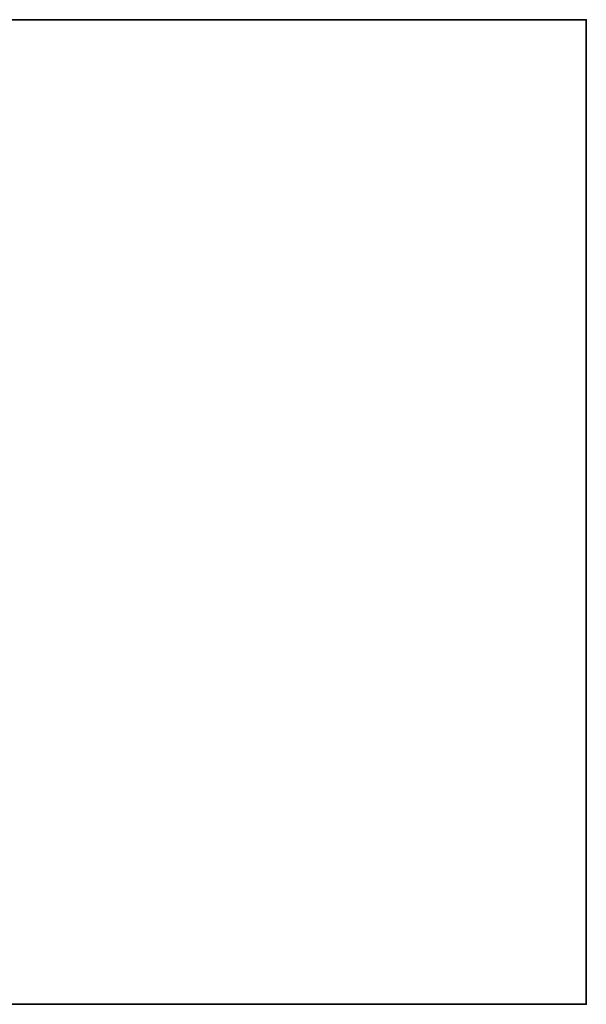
# Model space of a CAD drawing. Header units: millimetres. Extents: x -508 to 6708, y -110 to 248.
# Tile 1012 of 1056: x 1922 to 2058, y -5 to 229. Entities that reach past the tile are written whole.
import ezdxf

# ---------------------------------------------------------------- set-up
doc = ezdxf.new("R2010")
doc.units = ezdxf.units.MM
doc.layers.add('151', color=7, linetype='Continuous', true_color=0xffffff)

# ---------------------------------------------------------------- blocks, each defined once
blk = doc.blocks.new('UG_SURFACE_002')
at = {"layer": '151', "color": 252, "linetype": 'Continuous', "lineweight": 35}
for points in [[(942.5, 229.4, 2215.25), (2057.5, 229.4, 2215.25), (1907.5, 229.4, 2065.25), (1092.5, 229.4, 2065.25)], [(2057.5, -5.3, 2215.25), (2057.5, 229.4, 2215.25), (942.5, 229.4, 2215.25), (942.5, -5.3, 2215.25)], [(1907.5, -5.3, -7.75), (1907.5, 229.4, -7.75), (2057.5, 229.4, -7.75), (2057.5, -5.3, -7.75)], [(2057.5, 229.4, 2215.25), (2057.5, 229.4, -7.75), (1907.5, 229.4, -7.75), (1907.5, 229.4, 2065.25)], [(2057.5, -5.3, -7.75), (2057.5, 229.4, -7.75), (2057.5, 229.4, 2215.25), (2057.5, -5.3, 2215.25)], [(2057.5, -5.3, 2215.25), (942.5, -5.3, 2215.25), (1092.5, -5.3, 2065.25), (1907.5, -5.3, 2065.25)], [(1907.5, -5.3, 2065.25), (1907.5, -5.3, -7.75), (2057.5, -5.3, -7.75), (2057.5, -5.3, 2215.25)]]:
    blk.add_3dface(points, dxfattribs=at)

msp = doc.modelspace()

# ---------------------------------------------------------------- linework, layer by layer
at = {"layer": '151', "color": 253, "linetype": 'Continuous', "lineweight": -3}
for p, q in [((942.5, 229.4, 2215.25), (2057.5, 229.4, 2215.25)), ((1907.5, 229.4, -7.75), (2057.5, 229.4, -7.75)), ((2057.5, -5.3, 2215.25), (2057.5, 229.4, 2215.25)), ((2057.5, 229.4, 2215.25), (2057.5, 229.4, -7.75)), ((2057.5, 229.4, -7.75), (2057.5, -5.3, -7.75)), ((942.5, -5.3, 2215.25), (2057.5, -5.3, 2215.25)), ((1907.5, -5.3, -7.75), (2057.5, -5.3, -7.75)), ((2057.5, -5.3, 2215.25), (2057.5, -5.3, -7.75))]:
    msp.add_line(p, q, dxfattribs=at)

# ---------------------------------------------------------------- block references
msp.add_blockref('UG_SURFACE_002', (0, 0), dxfattribs=at)

doc.saveas('drawing.dxf')
